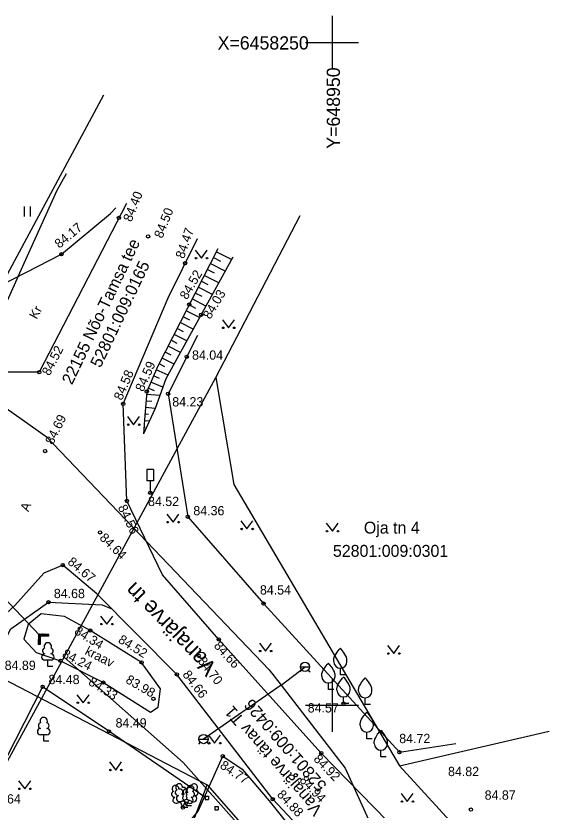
# Model space of a CAD drawing. Extents: x 648748 to 649126, y 6457789 to 6458252.
# Drawn here: x 648926.1 to 648967.9, y 6458192.1 to 6458252 of the extents above; entities that cross this region are included whole.
import ezdxf

# ---------------------------------------------------------------- set-up
doc = ezdxf.new("R2010")
doc.units = 0
for name, color, linetype in [('AED', 7, 'Continuous'), ('HALJASTUS', 7, 'Continuous'), ('KORGUS-EH2000', 7, 'Continuous'), ('LIIKLUS', 7, 'Continuous'), ('PIIR', 7, 'Continuous'), ('PUU', 7, 'Continuous'), ('RELJEEF', 7, 'Continuous'), ('SITRASS', 7, 'Continuous'), ('TEE', 7, 'Continuous'), ('TRUUP', 7, 'Continuous'), ('VEEKOGU', 7, 'Continuous'), ('VKAEV', 7, 'Continuous'), ('VORK', 7, 'Continuous'), ('VTRASS', 7, 'Continuous')]:
    doc.layers.add(name, color=color, linetype=linetype)

msp = doc.modelspace()

# ---------------------------------------------------------------- linework, layer by layer
at = {"layer": 'AED'}
for p, q in [((648940.437, 6458193.133), (648940.437, 6458192.883)), ((648940.437, 6458193.133), (648940.687, 6458193.133)), ((648940.687, 6458193.133), (648940.687, 6458192.883)), ((648940.437, 6458192.883), (648940.687, 6458192.883)), ((648941.159, 6458192.344), (648941.159, 6458192.094)), ((648941.159, 6458192.344), (648941.409, 6458192.344)), ((648941.409, 6458192.344), (648941.409, 6458192.094)), ((648941.159, 6458192.094), (648941.409, 6458192.094))]:
    msp.add_line(p, q, dxfattribs=at)
for points in [[(648939.84, 6458227.894), (648937.626, 6458223.491), (648939.114, 6458214.21), (648944.837, 6458207.658), (648955.084, 6458196.448), (648959.341, 6458197.1)], [(648940.464, 6458193.018), (648933.165, 6458198.026), (648928.158, 6458201.393), (648924, 6458193.279), (648918.475, 6458182.472), (648914.302, 6458174.583), (648912.702, 6458171.37), (648918.536, 6458167.903)]]:
    msp.add_lwpolyline(points, dxfattribs=at)
at = {"layer": 'HALJASTUS'}
for p, q in [((648926.763, 6458237.618), (648926.763, 6458236.857)), ((648927.218, 6458237.618), (648927.218, 6458236.857)), ((648939.675, 6458234.33), (648940.139, 6458233.723)), ((648940.139, 6458233.723), (648940.584, 6458234.33)), ((648941.723, 6458229.071), (648942.186, 6458228.465)), ((648942.186, 6458228.465), (648942.632, 6458229.071)), ((648934.557, 6458221.765), (648935.02, 6458221.159)), ((648935.02, 6458221.159), (648935.466, 6458221.765)), ((648937.535, 6458214.412), (648937.998, 6458213.806)), ((648937.998, 6458213.806), (648938.444, 6458214.412)), ((648943.119, 6458213.901), (648943.583, 6458213.294)), ((648943.583, 6458213.294), (648944.028, 6458213.901)), ((648949.561, 6458213.732), (648950.025, 6458213.125)), ((648950.025, 6458213.125), (648950.47, 6458213.732)), ((648932.534, 6458206.72), (648932.998, 6458206.113)), ((648932.998, 6458206.113), (648933.443, 6458206.72)), ((648944.515, 6458204.687), (648944.979, 6458204.08)), ((648944.979, 6458204.08), (648945.424, 6458204.687)), ((648954.194, 6458204.5), (648954.658, 6458203.894)), ((648954.658, 6458203.894), (648955.103, 6458204.5)), ((648930.75, 6458200.785), (648931.214, 6458200.178)), ((648931.214, 6458200.178), (648931.659, 6458200.785)), ((648940.678, 6458197.738), (648941.141, 6458197.132)), ((648941.141, 6458197.132), (648941.587, 6458197.738)), ((648933.209, 6458195.714), (648933.673, 6458195.107)), ((648933.673, 6458195.107), (648934.118, 6458195.714)), ((648926.345, 6458194.295), (648926.809, 6458193.688)), ((648926.809, 6458193.688), (648927.254, 6458194.295)), ((648955.218, 6458193.332), (648955.682, 6458192.725)), ((648955.682, 6458192.725), (648956.127, 6458193.332))]:
    msp.add_line(p, q, dxfattribs=at)
for centre in [(648939.738, 6458233.723), (648940.567, 6458233.723), (648941.785, 6458228.465), (648942.614, 6458228.465), (648934.619, 6458221.159), (648935.448, 6458221.159), (648937.597, 6458213.806), (648938.426, 6458213.806), (648943.182, 6458213.294), (648944.011, 6458213.294), (648949.624, 6458213.125), (648950.453, 6458213.125), (648932.597, 6458206.113), (648933.426, 6458206.113), (648944.578, 6458204.08), (648945.407, 6458204.08), (648954.257, 6458203.894), (648955.086, 6458203.894), (648930.813, 6458200.178), (648931.642, 6458200.178), (648940.74, 6458197.132), (648941.569, 6458197.132), (648933.272, 6458195.107), (648934.101, 6458195.107), (648926.408, 6458193.688), (648927.237, 6458193.688), (648955.281, 6458192.725), (648956.11, 6458192.725)]:
    msp.add_circle(centre, 0.055, dxfattribs=at)
at = {"layer": 'KORGUS-EH2000'}
for centre in [(648933.912, 6458236.753), (648936.116, 6458235.361), (648929.571, 6458234.023), (648938.913, 6458233.342), (648939.225, 6458230.224), (648940.121, 6458229.451), (648939.03, 6458226.284), (648927.903, 6458225.118), (648936.012, 6458223.656), (648937.626, 6458223.491), (648934.235, 6458222.731), (648928.336, 6458219.166), (648936.278, 6458216.025), (648934.521, 6458215.407), (648939.114, 6458214.21), (648932.498, 6458213.035), (648929.676, 6458210.569), (648928.587, 6458207.759), (648944.837, 6458207.658), (648931.752, 6458205.633), (648941.448, 6458204.958), (648939.934, 6458203.722), (648929.512, 6458203.35), (648935.625, 6458203.219), (648938.29, 6458202.321), (648928.158, 6458201.393), (648932.738, 6458201.705), (648936.514, 6458200.486), (648950.872, 6458200.121), (648933.165, 6458198.026), (648955.084, 6458196.448), (648941.755, 6458196.151), (648949.185, 6458196.386), (648947.266, 6458194.713), (648945.526, 6458192.898), (648938.743, 6458192.279), (648960.491, 6458192.128)]:
    msp.add_circle(centre, 0.125, dxfattribs=at)
at = {"layer": 'LIIKLUS'}
for points in [[(648936.028, 6458217.775), (648936.028, 6458216.925)], [(648936.528, 6458217.775), (648936.028, 6458217.775)], [(648936.528, 6458217.775), (648936.528, 6458216.925)], [(648936.528, 6458216.925), (648936.028, 6458216.925)], [(648936.278, 6458216.925), (648936.278, 6458216.025)], [(648936.528, 6458216.025), (648936.278, 6458216.025)]]:
    msp.add_lwpolyline(points, dxfattribs=at)
at = {"layer": 'PIIR'}
for p, q in [((648932.763, 6458246.008), (648923.94, 6458229.66)), ((648941.23, 6458224.71), (648947.595, 6458236.953)), ((648929.78, 6458203.63), (648941.23, 6458224.71)), ((648941.23, 6458224.71), (648942.6, 6458216.64)), ((648942.6, 6458216.64), (648955.09, 6458195.42)), ((648911.52, 6458170.14), (648929.78, 6458203.63)), ((648938.76, 6458195.67), (648929.78, 6458203.63)), ((648955.09, 6458195.42), (648966.386, 6458198.042)), ((648954.77, 6458177.77), (648938.76, 6458195.67)), ((648955.09, 6458195.42), (648987.99, 6458159.58))]:
    msp.add_line(p, q, dxfattribs=at)
at = {"layer": 'PUU'}
for p, q in [((648928.789, 6458203.391), (648928.309, 6458203.391)), ((648928.549, 6458202.916), (648928.549, 6458203.391)), ((648928.929, 6458202.916), (648928.549, 6458202.916)), ((648950.63, 6458202.288), (648950.63, 6458202.788)), ((648951.03, 6458202.288), (648950.63, 6458202.288)), ((648949.726, 6458201.174), (648949.726, 6458201.674)), ((648950.126, 6458201.174), (648949.726, 6458201.174)), ((648950.872, 6458200.121), (648950.872, 6458200.621)), ((648951.272, 6458200.121), (648950.872, 6458200.121)), ((648952.509, 6458200.06), (648952.509, 6458200.56)), ((648952.909, 6458200.06), (648952.509, 6458200.06)), ((648928.477, 6458197.759), (648927.997, 6458197.759)), ((648928.237, 6458197.284), (648928.237, 6458197.759)), ((648952.632, 6458197.471), (648952.632, 6458197.971)), ((648928.617, 6458197.284), (648928.237, 6458197.284)), ((648953.032, 6458197.471), (648952.632, 6458197.471)), ((648953.693, 6458196.1), (648953.693, 6458196.6)), ((648954.093, 6458196.1), (648953.693, 6458196.1)), ((648938.303, 6458192.614), (648938.748, 6458192.789)), ((648938.743, 6458192.279), (648938.568, 6458192.719)), ((648938.576, 6458192.74), (648939.021, 6458192.915)), ((648938.743, 6458192.279), (648938.923, 6458192.719)), ((648938.748, 6458192.789), (648939.188, 6458192.609)), ((648939.016, 6458192.405), (648938.841, 6458192.845)), ((648939.016, 6458192.405), (648939.196, 6458192.845)), ((648939.396, 6458192.405), (648939.016, 6458192.405)), ((648939.021, 6458192.915), (648939.461, 6458192.735)), ((648939.123, 6458192.279), (648938.743, 6458192.279))]:
    msp.add_line(p, q, dxfattribs=at)
for points in [[(648950.13, 6458203.288), (648950.13, 6458203.438), (648950.14, 6458203.503), (648950.175, 6458203.633), (648950.235, 6458203.753), (648950.38, 6458203.988), (648950.54, 6458204.193), (648950.63, 6458204.288)], [(648951.13, 6458203.288), (648951.13, 6458203.438), (648951.12, 6458203.503), (648951.085, 6458203.633), (648951.025, 6458203.753), (648950.88, 6458203.988), (648950.72, 6458204.193), (648950.63, 6458204.288)], [(648949.226, 6458202.174), (648949.226, 6458202.324), (648949.236, 6458202.389), (648949.271, 6458202.519), (648949.331, 6458202.639), (648949.476, 6458202.874), (648949.636, 6458203.079), (648949.726, 6458203.174)], [(648950.226, 6458202.174), (648950.226, 6458202.324), (648950.216, 6458202.389), (648950.181, 6458202.519), (648950.121, 6458202.639), (648949.976, 6458202.874), (648949.816, 6458203.079), (648949.726, 6458203.174)], [(648950.372, 6458201.121), (648950.372, 6458201.271), (648950.382, 6458201.336), (648950.417, 6458201.466), (648950.477, 6458201.586), (648950.622, 6458201.821), (648950.782, 6458202.026), (648950.872, 6458202.121)], [(648951.372, 6458201.121), (648951.372, 6458201.271), (648951.362, 6458201.336), (648951.327, 6458201.466), (648951.267, 6458201.586), (648951.122, 6458201.821), (648950.962, 6458202.026), (648950.872, 6458202.121)], [(648952.009, 6458201.06), (648952.009, 6458201.21), (648952.019, 6458201.275), (648952.054, 6458201.405), (648952.114, 6458201.525), (648952.259, 6458201.76), (648952.419, 6458201.965), (648952.509, 6458202.06)], [(648953.009, 6458201.06), (648953.009, 6458201.21), (648952.999, 6458201.275), (648952.964, 6458201.405), (648952.904, 6458201.525), (648952.759, 6458201.76), (648952.599, 6458201.965), (648952.509, 6458202.06)], [(648952.132, 6458198.471), (648952.132, 6458198.621), (648952.142, 6458198.686), (648952.176, 6458198.816), (648952.236, 6458198.936), (648952.382, 6458199.171), (648952.542, 6458199.376), (648952.632, 6458199.471)], [(648953.132, 6458198.471), (648953.132, 6458198.621), (648953.122, 6458198.686), (648953.086, 6458198.816), (648953.027, 6458198.936), (648952.882, 6458199.171), (648952.721, 6458199.376), (648952.632, 6458199.471)], [(648953.193, 6458197.1), (648953.193, 6458197.25), (648953.203, 6458197.315), (648953.238, 6458197.445), (648953.297, 6458197.565), (648953.443, 6458197.8), (648953.603, 6458198.005), (648953.693, 6458198.1)], [(648954.193, 6458197.1), (648954.193, 6458197.25), (648954.182, 6458197.315), (648954.147, 6458197.445), (648954.088, 6458197.565), (648953.943, 6458197.8), (648953.782, 6458198.005), (648953.693, 6458198.1)], [(648938.748, 6458193.284), (648938.728, 6458193.209), (648938.728, 6458193.189), (648938.738, 6458193.159), (648938.758, 6458193.124), (648938.763, 6458193.104), (648938.748, 6458193.069), (648938.723, 6458193.019), (648938.718, 6458192.994), (648938.723, 6458192.979), (648938.733, 6458192.949), (648938.768, 6458192.889), (648938.773, 6458192.869), (648938.768, 6458192.849), (648938.753, 6458192.814), (648938.748, 6458192.789)], [(648939.021, 6458193.41), (648939.001, 6458193.335), (648939.001, 6458193.315), (648939.011, 6458193.285), (648939.031, 6458193.25), (648939.036, 6458193.23), (648939.021, 6458193.195), (648938.996, 6458193.145), (648938.991, 6458193.12), (648938.996, 6458193.105), (648939.006, 6458193.075), (648939.041, 6458193.015), (648939.046, 6458192.995), (648939.041, 6458192.975), (648939.026, 6458192.94), (648939.021, 6458192.915)]]:
    msp.add_lwpolyline(points, dxfattribs=at)
for centre, radius, start, end in [((648928.379, 6458204.089), 0.233, 109.022, 253.142), ((648928.549, 6458204.436), 0.277, 332.58, 207.42), ((648928.719, 6458204.089), 0.233, 286.851, 70.986), ((648928.311, 6458203.629), 0.238, 90.002, 269.395), ((648928.786, 6458203.629), 0.238, 270.605, 89.998), ((648950.63, 6458203.288), 0.5, 180, 0), ((648949.726, 6458202.174), 0.5, 180, 0), ((648950.872, 6458201.121), 0.5, 180, 0), ((648952.509, 6458201.06), 0.5, 180, 0), ((648928.237, 6458198.804), 0.277, 332.58, 207.42), ((648928.067, 6458198.457), 0.233, 109.022, 253.142), ((648928.407, 6458198.457), 0.233, 286.851, 70.986), ((648952.632, 6458198.471), 0.5, 180, 0), ((648927.999, 6458197.997), 0.238, 90.002, 269.395), ((648928.474, 6458197.997), 0.238, 270.605, 89.998), ((648953.693, 6458197.1), 0.5, 180, 0), ((648938.186, 6458193.693), 0.256, 111.503, 232.517), ((648938.186, 6458193.693), 0.256, 350.486, 111.5), ((648938.385, 6458193.407), 0.224, 111.43, 274.499), ((648938.459, 6458193.819), 0.256, 111.503, 232.517), ((648938.459, 6458193.819), 0.256, 350.486, 111.5), ((648938.521, 6458193.442), 0.224, 308.504, 111.572), ((648938.793, 6458193.569), 0.224, 308.504, 111.572), ((648938.984, 6458193.438), 0.225, 67.702, 230.513), ((648939.256, 6458193.564), 0.225, 67.702, 230.513), ((648939.322, 6458193.684), 0.256, 67.617, 188.631), ((648939.595, 6458193.81), 0.256, 67.617, 188.631), ((648939.322, 6458193.684), 0.256, 306.6, 67.614), ((648939.662, 6458193.398), 0.224, 264.618, 67.687), ((648939.595, 6458193.81), 0.256, 306.6, 67.614), ((648938.112, 6458193.281), 0.224, 111.43, 274.499), ((648938.217, 6458192.838), 0.237, 111.501, 291.5), ((648938.489, 6458192.964), 0.237, 111.501, 291.5), ((648938.747, 6458193.047), 0.237, 66.766, 111.501), ((648939.02, 6458193.173), 0.237, 66.766, 111.501), ((648939.278, 6458192.829), 0.238, 247.617, 67.616), ((648939.39, 6458193.272), 0.224, 264.618, 67.687), ((648939.551, 6458192.955), 0.238, 247.617, 67.616)]:
    msp.add_arc(centre, radius, start, end, dxfattribs=at)
at = {"layer": 'RELJEEF'}
for p, q in [((648941.6, 6458233.472), (648941.028, 6458233.763)), ((648942.412, 6458233.619), (648941.255, 6458234.208)), ((648941.93, 6458232.742), (648940.801, 6458233.317)), ((648941.132, 6458232.588), (648940.574, 6458232.872)), ((648940.664, 6458231.704), (648940.12, 6458231.981)), ((648941.448, 6458231.865), (648940.347, 6458232.426)), ((648940.967, 6458230.988), (648939.893, 6458231.535)), ((648940.196, 6458230.82), (648939.666, 6458231.09)), ((648939.728, 6458229.936), (648939.212, 6458230.199)), ((648940.485, 6458230.112), (648939.439, 6458230.644)), ((648940.003, 6458229.235), (648938.985, 6458229.753)), ((648939.26, 6458229.052), (648938.758, 6458229.308)), ((648938.792, 6458228.168), (648938.304, 6458228.417)), ((648939.521, 6458228.358), (648938.531, 6458228.862)), ((648939.039, 6458227.481), (648938.077, 6458227.971)), ((648938.557, 6458226.605), (648937.623, 6458227.08)), ((648938.324, 6458227.284), (648937.85, 6458227.526)), ((648937.856, 6458226.4), (648937.396, 6458226.635)), ((648938.075, 6458225.728), (648937.169, 6458226.189)), ((648937.621, 6458224.901), (648936.728, 6458225.292)), ((648937.388, 6458225.517), (648936.942, 6458225.744)), ((648936.966, 6458224.642), (648936.528, 6458224.834)), ((648937.233, 6458223.979), (648936.327, 6458224.376)), ((648936.595, 6458223.713), (648936.126, 6458223.918)), ((648936.394, 6458222.909), (648935.954, 6458222.945)), ((648937.01, 6458223.36), (648935.994, 6458223.443)), ((648936.658, 6458222.386), (648935.913, 6458222.446)), ((648936.154, 6458221.925), (648935.873, 6458221.948)), ((648936.215, 6458221.427), (648935.834, 6458221.449)), ((648935.897, 6458220.945), (648935.805, 6458220.95))]:
    msp.add_line(p, q, dxfattribs=at)
for points in [[(648941.369, 6458234.431), (648936.825, 6458225.514), (648936.012, 6458223.656), (648935.839, 6458221.53), (648935.777, 6458220.48)], [(648942.513, 6458233.802), (648937.462, 6458224.613), (648936.659, 6458222.386), (648935.777, 6458220.48)]]:
    msp.add_lwpolyline(points, dxfattribs=at)
at = {"layer": 'SITRASS'}
msp.add_lwpolyline([(648929.925, 6458240.085), (648929.233, 6458238.833), (648926.729, 6458233.327), (648923.21, 6458225.506), (648918.966, 6458215.361), (648917.027, 6458210.342), (648911.341, 6458199.533), (648902.157, 6458183.584), (648896.992, 6458174.764), (648890.118, 6458163.377), (648888.523, 6458160), (648880.878, 6458146.779), (648876.372, 6458138.998), (648873.186, 6458136.533), (648872.398, 6458135.159), (648870.194, 6458131.921), (648868.778, 6458129.583), (648863.975, 6458121.708)], dxfattribs=at)
at = {"layer": 'TEE'}
for points in [[(648934.477, 6458237.848), (648927.903, 6458225.118), (648920.831, 6458225.126), (648916.77, 6458225.896), (648915.851, 6458224.001), (648919.979, 6458221.321), (648921.601, 6458218.591), (648923.058, 6458215.616), (648920.447, 6458210.418), (648916.834, 6458203.698), (648910.613, 6458192.21), (648903.667, 6458179.751)], [(648908.971, 6458232.095), (648909.335, 6458231.935), (648912.092, 6458230.8), (648916.975, 6458230.01), (648924.168, 6458231.261), (648929.571, 6458234.023), (648933.29, 6458237.096), (648933.676, 6458237.527)], [(649107.397, 6458177.046), (649100.717, 6458173.988), (649091.348, 6458171.54), (649080.638, 6458169.649), (649068.509, 6458167.394), (649058.16, 6458165.62), (649053.786, 6458164.971), (649038.247, 6458163.046), (649010.385, 6458159.395), (648991.816, 6458157.612), (648986.6, 6458158.516), (648983.403, 6458159.789), (648978.499, 6458164.674), (648956.171, 6458189.218), (648949.185, 6458196.386), (648941.448, 6458204.958), (648937.194, 6458209.825), (648934.521, 6458215.407), (648934.235, 6458222.731), (648937.629, 6458230.732), (648939.834, 6458235.213)], [(648891.319, 6458123.494), (648901.175, 6458127.077), (648933.887, 6458139.607), (648944.575, 6458143.741), (648947.822, 6458145.717), (648948.882, 6458147.636), (648949.478, 6458151.73), (648949.531, 6458156.617), (648950.372, 6458161.859), (648951.909, 6458167.68), (648954.505, 6458172.94), (648956.528, 6458180.218), (648952.525, 6458185.448), (648945.526, 6458192.898), (648938.29, 6458202.321), (648932.248, 6458208.399), (648929.676, 6458210.569), (648928.257, 6458209.969), (648926.047, 6458207.531), (648924.786, 6458206.368), (648922.091, 6458200.973), (648909.112, 6458176.906), (648898.467, 6458156.964), (648883.402, 6458130.595)], [(648902.496, 6458156.185), (648903.183, 6458160.572), (648904.191, 6458165.567), (648906.598, 6458170.127), (648910.322, 6458176.61), (648916.438, 6458188.99), (648922.963, 6458200.444), (648925.76, 6458205.755), (648928.587, 6458207.759), (648932.657, 6458207.561), (648933.376, 6458207.264)], [(648920.123, 6458168.002), (648913.413, 6458171.899), (648914.214, 6458173.602), (648920.937, 6458169.721), (648929.52, 6458184.315), (648934.24, 6458185.779), (648935.329, 6458186.492), (648939.887, 6458192.001), (648941.755, 6458196.151), (648943.221, 6458195.17), (648945.249, 6458192.789), (648947.267, 6458190.279), (648944.613, 6458188.214), (648941.907, 6458182.899), (648938.599, 6458177.177), (648938.475, 6458176.993)]]:
    msp.add_lwpolyline(points, dxfattribs=at)
at = {"layer": 'TRUUP'}
for p, q in [((648920.221, 6458213.394), (648927.912, 6458205.283)), ((648927.843, 6458205.356), (648927.822, 6458204.578)), ((648927.971, 6458204.832), (648927.831, 6458204.907)), ((648927.972, 6458204.888), (648927.832, 6458204.963)), ((648927.972, 6458204.86), (648927.832, 6458204.936)), ((648927.974, 6458204.944), (648927.833, 6458205.02)), ((648927.974, 6458204.916), (648927.833, 6458204.992)), ((648927.975, 6458205), (648927.835, 6458205.076)), ((648927.975, 6458204.972), (648927.835, 6458205.047)), ((648927.976, 6458205.028), (648927.836, 6458205.103)), ((648927.978, 6458205.084), (648927.837, 6458205.159)), ((648927.977, 6458205.056), (648927.837, 6458205.132)), ((648927.979, 6458205.112), (648927.838, 6458205.187)), ((648927.979, 6458205.14), (648927.839, 6458205.215)), ((648927.981, 6458205.196), (648927.84, 6458205.272)), ((648927.98, 6458205.168), (648927.84, 6458205.243)), ((648928.008, 6458205.21), (648927.841, 6458205.299)), ((648928.119, 6458205.207), (648927.842, 6458205.355)), ((648928.063, 6458205.208), (648927.842, 6458205.327)), ((648928.621, 6458205.336), (648927.843, 6458205.356)), ((648927.912, 6458205.283), (648927.893, 6458204.577)), ((648928.175, 6458205.205), (648927.896, 6458205.355)), ((648928.619, 6458205.265), (648927.912, 6458205.283)), ((648928.23, 6458205.204), (648927.952, 6458205.353)), ((648927.981, 6458205.21), (648927.965, 6458204.575)), ((648928.617, 6458205.193), (648927.981, 6458205.21)), ((648928.286, 6458205.202), (648928.007, 6458205.352)), ((648928.341, 6458205.201), (648928.063, 6458205.35)), ((648928.397, 6458205.199), (648928.118, 6458205.349)), ((648928.452, 6458205.198), (648928.174, 6458205.348)), ((648928.508, 6458205.196), (648928.229, 6458205.346)), ((648928.564, 6458205.195), (648928.285, 6458205.345)), ((648928.617, 6458205.195), (648928.34, 6458205.343)), ((648928.618, 6458205.222), (648928.396, 6458205.342)), ((648928.618, 6458205.251), (648928.451, 6458205.34)), ((648928.619, 6458205.279), (648928.507, 6458205.339)), ((648928.62, 6458205.306), (648928.562, 6458205.337)), ((648928.617, 6458205.193), (648928.621, 6458205.336)), ((648927.864, 6458204.577), (648927.822, 6458204.6)), ((648927.965, 6458204.575), (648927.822, 6458204.578)), ((648927.92, 6458204.576), (648927.823, 6458204.628)), ((648927.965, 6458204.58), (648927.824, 6458204.656)), ((648927.965, 6458204.608), (648927.825, 6458204.684)), ((648927.967, 6458204.664), (648927.826, 6458204.74)), ((648927.966, 6458204.636), (648927.826, 6458204.712)), ((648927.967, 6458204.692), (648927.827, 6458204.768)), ((648927.969, 6458204.748), (648927.828, 6458204.824)), ((648927.968, 6458204.72), (648927.828, 6458204.796)), ((648927.97, 6458204.776), (648927.829, 6458204.852)), ((648927.97, 6458204.804), (648927.83, 6458204.88))]:
    msp.add_line(p, q, dxfattribs=at)
at = {"layer": 'VEEKOGU'}
msp.add_lwpolyline([(648929.807, 6458206.69), (648928.047, 6458206.884), (648927.068, 6458206.086), (648926.734, 6458204.967), (648927.663, 6458203.977), (648929.512, 6458203.35), (648932.738, 6458201.705), (648936.299, 6458199.476), (648936.866, 6458199.846), (648937.043, 6458201.242), (648935.625, 6458203.219), (648931.752, 6458205.633), (648929.807, 6458206.69)], dxfattribs=at)
at = {"layer": 'VKAEV'}
for p, q in [((648947.716, 6458202.644), (648947.576, 6458202.504)), ((648947.613, 6458202.891), (648948.313, 6458202.891)), ((648948.211, 6458202.644), (648948.35, 6458202.504)), ((648940.057, 6458197.197), (648939.917, 6458197.057)), ((648939.954, 6458197.444), (648940.654, 6458197.444)), ((648940.552, 6458197.197), (648940.691, 6458197.057))]:
    msp.add_line(p, q, dxfattribs=at)
for centre in [(648947.963, 6458202.891), (648940.304, 6458197.444)]:
    msp.add_circle(centre, 0.35, dxfattribs=at)
at = {"layer": 'VORK'}
for p, q in [((648950, 6458252), (648950, 6458248)), ((648948, 6458250), (648952, 6458250)), ((648950, 6458202), (648950, 6458198)), ((648948, 6458200), (648952, 6458200))]:
    msp.add_line(p, q, dxfattribs=at)
at = {"layer": 'VTRASS'}
for p, q in [((648946.152, 6458201.5), (648947.963, 6458202.891)), ((648946.152, 6458201.5), (648940.304, 6458197.444)), ((648940.562, 6458193.971), (648934.844, 6458179.024))]:
    msp.add_line(p, q, dxfattribs=at)
for points in [[(648909.205, 6458232.372), (648914.854, 6458229.849), (648928.414, 6458220.256), (648945.257, 6458202.659), (648946.152, 6458201.5), (648950.981, 6458195.246), (648957.402, 6458181.131), (648957.363, 6458178.163), (648955.762, 6458171.425), (648951.333, 6458156.349), (648957.558, 6458132.798)], [(648904.231, 6458212.879), (648940.565, 6458193.977), (648965.109, 6458166.027), (648997.904, 6458167.882), (649020.691, 6458169.172)]]:
    msp.add_lwpolyline(points, dxfattribs=at)

# ---------------------------------------------------------------- texts
at = {"layer": 'KORGUS-EH2000'}
for s, rotation, p in [('84.40', 68.08178, (648934.854, 6458236.409)), ('84.50', 68.54344, (648937.19, 6458235.167)), ('84.17', 39.5615, (648929.414, 6458234.425)), ('84.47', 70.88415, (648938.821, 6458233.636)), ('84.52', 59.69341, (648939.055, 6458230.542)), ('84.03', 59.33812, (648940.809, 6458229.063)), ('84.52', 62.68474, (648928.679, 6458224.801)), ('84.59', 66.34991, (648935.755, 6458223.597)), ('84.58', 67.01358, (648934.138, 6458222.947)), ('84.69', 63.79989, (648928.935, 6458219.597)), ('84.56', 295.58168, (648933.821, 6458214.93)), ('84.64', 315.54222, (648932.405, 6458212.564)), ('84.67', 319.84583, (648929.982, 6458210.71)), ('84.34', 328.0549, (648930.484, 6458205.423)), ('84.52', 328.0549, (648933.801, 6458204.768)), ('84.66', 312.06529, (648941.035, 6458204.448)), ('84.24', 332.98277, (648929.567, 6458203.648)), ('84.70', 307.52337, (648939.831, 6458203.319)), ('84.66', 307.52337, (648938.679, 6458202.301)), ('84.33', 327.9485, (648931.551, 6458201.585)), ('83.98', 329.84545, (648934.363, 6458201.727)), ('84.92', 314.2649, (648948.554, 6458195.884)), ('84.77', 326.20095, (648941.477, 6458195.299)), ('84.94', 313.2145, (648947.499, 6458194.297)), ('84.88', 313.2145, (648945.799, 6458193.214))]:
    msp.add_text(s, height=0.7, rotation=rotation, dxfattribs=at).set_placement(p)
for s, p in [('84.04', (648939.435, 6458226.064)), ('84.23', (648937.942, 6458222.536)), ('84.52', (648936.112, 6458215.021)), ('84.36', (648939.533, 6458214.324)), ('84.68', (648929.005, 6458208.074)), ('84.54', (648944.561, 6458208.346)), ('84.89', (648925.291, 6458202.658)), ('84.48', (648928.603, 6458201.587)), ('84.57', (648948.167, 6458199.448)), ('84.49', (648933.663, 6458198.314)), ('84.72', (648955.076, 6458197.136)), ('84.82', (648958.759, 6458194.648)), ('84.87', (648961.523, 6458192.87)), ('84.64', (648924.164, 6458192.579))]:
    msp.add_text(s, height=0.7, dxfattribs=at).set_placement(p)
at = {"layer": 'PIIR'}
for s, rotation, p in [('22155 Nõo-Tamsa tee', 64.46578, (648930.371, 6458224.111)), ('52801:009:0165', 64.46578, (648932.523, 6458225.394)), ('Oja tn 4', 0, (648952.404, 6458212.943)), ('52801:009:0301', 0, (648950.071, 6458211.19)), ('52801:009:0426', 130.82967, (648949.658, 6458193.971)), ('Vanajärve tänav T1', 130.82967, (648949.329, 6458192.14))]:
    msp.add_text(s, height=0.9, rotation=rotation, dxfattribs=at).set_placement(p)
at = {"layer": 'TEE'}
for s, height, rotation, p in [('Kr', 0.7, 61.0254, (648927.702, 6458229.064)), ('A', 0.7, 68.34927, (648927.083, 6458214.553)), ('Vanajärve tn', 1.2, 134.08998, (648941.38, 6458202.908))]:
    msp.add_text(s, height=height, rotation=rotation, dxfattribs=at).set_placement(p)
at = {"layer": 'VEEKOGU'}
msp.add_text('kraav', height=0.7, rotation=333.29015, dxfattribs=at).set_placement((648931.291, 6458203.863))
at = {"layer": 'VORK'}
msp.add_text('X=6458250     ', height=1, dxfattribs=at).set_placement((648941.367, 6458249.462))
msp.add_text('Y=648950     ', height=1, rotation=90, dxfattribs=at).set_placement((648950.6, 6458241.979))

doc.saveas('drawing.dxf')
